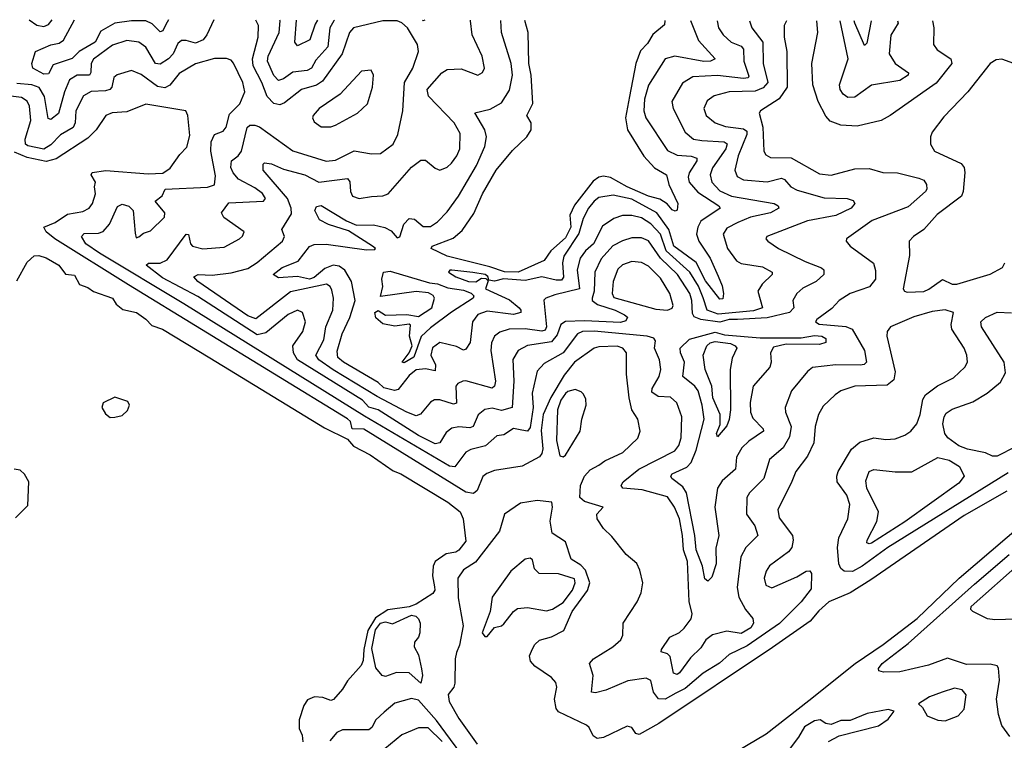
# Model space of a CAD drawing. Extents: x 1954678 to 2060275, y 904822 to 1016299.
# Tile 446 of 467: x 2030353 to 2034505, y 1013222 to 1016259. Entities that reach past the tile are written whole.
import ezdxf

# ---------------------------------------------------------------- set-up
doc = ezdxf.new("R2010")
doc.units = 0

msp = doc.modelspace()

# ---------------------------------------------------------------- linework, layer by layer
at = {"layer": '0CON20XD'}
for points in [[(2033586.6, 1016254.7), (2033577.1, 1016235), (2033577.3, 1016185), (2033588.5, 1016125), (2033589.4, 1015975), (2033555, 1015925.3), (2033477.1, 1015875), (2033471.1, 1015865), (2033486.3, 1015806.3), (2033490.9, 1015705), (2033499.3, 1015689.3), (2033518.7, 1015678.7), (2033606.5, 1015676.5), (2033725, 1015609.6), (2033775, 1015603.6), (2033875, 1015630.4), (2033935, 1015631.8), (2033993.3, 1015615), (2034055, 1015613.2), (2034145, 1015590.7), (2034165, 1015582.2), (2034176.4, 1015565), (2034178.5, 1015545), (2034172.2, 1015535), (2034099.3, 1015470.7), (2033947.2, 1015412.8), (2033838.8, 1015335), (2033838, 1015325), (2033854.2, 1015305), (2033953, 1015233), (2033962.4, 1015202.4), (2033962.3, 1015165), (2033936.8, 1015133.2), (2033855, 1015105.4), (2033808.1, 1015075), (2033778.2, 1015041.8), (2033714.3, 1014995), (2033709.2, 1014985), (2033723.9, 1014976.1), (2033836.4, 1014966.4), (2033863.9, 1014955), (2033914.8, 1014865), (2033923.8, 1014816.2), (2033913.6, 1014806.4), (2033896.9, 1014803.1), (2033795, 1014804.3), (2033696.7, 1014793.3), (2033675, 1014776.9), (2033607.9, 1014695), (2033580.9, 1014625), (2033582.7, 1014605), (2033605.8, 1014545), (2033598.6, 1014501.4), (2033572.7, 1014455), (2033514.3, 1014405.7), (2033491.1, 1014325), (2033430.9, 1014265), (2033419.2, 1014245), (2033417.1, 1014175), (2033452.8, 1014125), (2033465.4, 1014085), (2033415.4, 1014035), (2033393.7, 1013995), (2033378, 1013865), (2033385, 1013824.6), (2033413.1, 1013773.1), (2033444.5, 1013735), (2033447.5, 1013715), (2033435.9, 1013695), (2033395, 1013672), (2033335, 1013682.3), (2033275, 1013665.7), (2033246.8, 1013645), (2033225, 1013610.9), (2033181, 1013569), (2033135, 1013505.6), (2033125, 1013499.5), (2033110, 1013505), (2033095.4, 1013575), (2033085, 1013586.7), (2033057.5, 1013595), (2033058.8, 1013605), (2033095, 1013655.8), (2033135, 1013675.7), (2033155.3, 1013694.7), (2033185, 1013734), (2033188.9, 1013755), (2033176.2, 1013806.2), (2033168.4, 1013975), (2033151.7, 1014025), (2033148.2, 1014085), (2033135.1, 1014155.1), (2033114.8, 1014204.8), (2033085, 1014247.3), (2032977.4, 1014277.4), (2032896, 1014285), (2032889.5, 1014295), (2032898.2, 1014311.8), (2032964.4, 1014365), (2033115, 1014442.3), (2033133.1, 1014465), (2033142.7, 1014497.3), (2033144.7, 1014585), (2033124.2, 1014644.2), (2033097.7, 1014667.7), (2033045, 1014670.2), (2033018.8, 1014688.8), (2033019.8, 1014705), (2033049.4, 1014755), (2033057.2, 1014785), (2033050.5, 1014825), (2033030.4, 1014875), (2033033.8, 1014905), (2033026.7, 1014916.7), (2032999.2, 1014925), (2032775, 1014946.9), (2032725.7, 1014945), (2032705.3, 1014935), (2032644.6, 1014855), (2032565, 1014810.4), (2032535, 1014778.1), (2032514.2, 1014685), (2032517.7, 1014625), (2032505, 1014540.8), (2032495, 1014525.4), (2032470.9, 1014529.1), (2032435, 1014535.3), (2032395, 1014508.8), (2032364.8, 1014505.2), (2032317, 1014463), (2032255, 1014448.1), (2032234, 1014436), (2032187.8, 1014375), (2032165, 1014376.7), (2031807.7, 1014587.7), (2031045, 1015061.4), (2030689.5, 1015275), (2030631.6, 1015315), (2030613.3, 1015345), (2030625, 1015357.9), (2030685, 1015359.5), (2030705, 1015366.8), (2030732.1, 1015397.9), (2030765, 1015472.1), (2030785, 1015481.1), (2030813.1, 1015473.1), (2030831.8, 1015455), (2030839.7, 1015359.7), (2030845, 1015340), (2030855, 1015343.3), (2030875, 1015360), (2030905, 1015368.8), (2030963.4, 1015426.6), (2030965.6, 1015445), (2030924.4, 1015495), (2030953.7, 1015516.3), (2030966.2, 1015545), (2031145, 1015553.7), (2031175, 1015563.6), (2031178.8, 1015601.2), (2031158.5, 1015705), (2031160, 1015745), (2031175.3, 1015774.7), (2031211.1, 1015788.9), (2031223.8, 1015806.2), (2031238.6, 1015861.4), (2031280.8, 1015905), (2031302.8, 1015955), (2031294.3, 1015995), (2031255, 1016075.8), (2031245, 1016088.9), (2031225, 1016095.4), (2031175, 1016096), (2031095, 1016072.8), (2031025, 1016032.4), (2030986.1, 1015983.9), (2030965, 1015972.3), (2030935, 1015977.9), (2030865, 1016028.9), (2030825, 1016045.4), (2030763.6, 1016026.4), (2030750, 1016015), (2030741.5, 1015975), (2030733.3, 1015965), (2030715, 1015959.1), (2030655, 1015957.1), (2030622.3, 1015937.7), (2030590, 1015875), (2030587.5, 1015825), (2030579.4, 1015805), (2030525.6, 1015774.4), (2030485, 1015731.9), (2030455, 1015713.9), (2030386.9, 1015726.9), (2030377.1, 1015735), (2030376.1, 1015755), (2030399.6, 1015835), (2030394.6, 1015895.4), (2030385, 1015915.3), (2030361.1, 1015931.1), (2030305, 1015938)], [(2031172.2, 1016258.2), (2031142.9, 1016195), (2031126.2, 1016173.8), (2031095, 1016161), (2031055, 1016172.3), (2031035, 1016171.6), (2031020.7, 1016159.3), (2031000.2, 1016115), (2030980.3, 1016095), (2030945, 1016071.2), (2030925.6, 1016075), (2030885, 1016144), (2030855, 1016164.7), (2030805, 1016171.4), (2030745, 1016152.4), (2030665, 1016093.2), (2030655.2, 1016075), (2030653.6, 1016036.4), (2030647.5, 1016025), (2030595, 1016024.8), (2030563.7, 1016006.3), (2030542, 1015955), (2030516.6, 1015863.4), (2030485, 1015839.1), (2030473.5, 1015843.5), (2030457.6, 1015935), (2030435, 1015972.9), (2030405, 1015985.4), (2030340.7, 1015990.7)], [(2030393.2, 1016259.3), (2030425, 1016236.7), (2030455, 1016231.1), (2030475, 1016239.7), (2030490.9, 1016259.2)], [(2030980.8, 1016258.5), (2030969.7, 1016239.7), (2030957.1, 1016212.9), (2030945, 1016207.5), (2030912.2, 1016242.2), (2030884.5, 1016254.5), (2030825, 1016254.2), (2030755, 1016244.5), (2030695, 1016211), (2030671.3, 1016165), (2030604.7, 1016125.3), (2030575, 1016095.3), (2030495, 1016069.2), (2030475, 1016031.2), (2030455, 1016029.3), (2030408.8, 1016055), (2030403.8, 1016075), (2030420.6, 1016125), (2030485, 1016152.9), (2030519.8, 1016160.2), (2030537.3, 1016172.7), (2030584.8, 1016259)], [(2033430.8, 1016255), (2033440.4, 1016225), (2033486.8, 1016165), (2033488.4, 1016075), (2033507.6, 1015995), (2033488.3, 1015971.7), (2033455, 1015958.5), (2033345, 1015954.8), (2033281.4, 1015938.6), (2033252.2, 1015917.8), (2033238.2, 1015885), (2033247.5, 1015855), (2033285.2, 1015825.2), (2033329.3, 1015809.3), (2033405, 1015799.2), (2033419.1, 1015789.1), (2033419.4, 1015775), (2033383, 1015685), (2033368.8, 1015625), (2033378.5, 1015598.5), (2033404.8, 1015584.8), (2033505, 1015575.2), (2033565, 1015591.3), (2033578.7, 1015585), (2033605, 1015554.7), (2033631.1, 1015541.1), (2033745, 1015508.1), (2033842.5, 1015505), (2033867.6, 1015497.6), (2033874.2, 1015485), (2033858.6, 1015465), (2033795, 1015433.9), (2033675, 1015411.7), (2033504.2, 1015345), (2033500, 1015335), (2033508, 1015325), (2033552.9, 1015295), (2033665, 1015240), (2033733.6, 1015213.6), (2033744.4, 1015205), (2033744.5, 1015185), (2033710.9, 1015155), (2033655, 1015127.8), (2033629.6, 1015105), (2033613.8, 1015075), (2033616.8, 1015045), (2033598.7, 1015025), (2033505, 1015003.1), (2033380, 1014995), (2033345, 1014995.8), (2033305, 1014983.6), (2033225.5, 1014995.5), (2033197.2, 1015007.2), (2033190.3, 1015020.3), (2033187.4, 1015075), (2033179.1, 1015105), (2033126.8, 1015185), (2033054.7, 1015254.7), (2033005, 1015327.6), (2032975, 1015340), (2032935, 1015339.3), (2032895, 1015327.7), (2032854.3, 1015305.7), (2032805, 1015250.7), (2032778, 1015195), (2032776.1, 1015115), (2032767.2, 1015085), (2032767.6, 1015075), (2032789.1, 1015059.1), (2032863.6, 1015035), (2032904, 1015015), (2032916.2, 1015005), (2032909.7, 1014990.3), (2032886.5, 1014983.5), (2032735, 1014990.2), (2032655, 1014987.2), (2032635.4, 1014974.6), (2032618.8, 1014931.2), (2032595, 1014901), (2032493.8, 1014886.2), (2032455, 1014864.6), (2032432.7, 1014827.3), (2032436.3, 1014735), (2032430.4, 1014625), (2032385, 1014612.4), (2032345, 1014621.4), (2032315, 1014615.4), (2032286.1, 1014593.9), (2032265, 1014543.8), (2032251.6, 1014538.4), (2032205, 1014542.7), (2032175, 1014538), (2032151.1, 1014518.9), (2032125.4, 1014475), (2032105, 1014471.2), (2032035, 1014506.7), (2031864.1, 1014614.1), (2031825.6, 1014625.6), (2031798.4, 1014655), (2031524.3, 1014825), (2031507.6, 1014855), (2031505.3, 1014884.7), (2031547.3, 1014945), (2031557.7, 1014985), (2031545.4, 1015025.4), (2031524.3, 1015034.3), (2031485, 1015016.1), (2031391.1, 1014938.9), (2031355, 1014930.2), (2031105, 1015092.3), (2030955, 1015171.5), (2030886.9, 1015225), (2030896.4, 1015233.6), (2030945, 1015232.7), (2030975, 1015247), (2031055, 1015355.5), (2031065, 1015353.8), (2031073.8, 1015315), (2031081.4, 1015305), (2031125, 1015292.7), (2031215, 1015300.4), (2031279.4, 1015335), (2031292.7, 1015347.3), (2031299.1, 1015365), (2031214.6, 1015425), (2031204.3, 1015445), (2031235, 1015486.6), (2031381.4, 1015495), (2031389.2, 1015505), (2031376.4, 1015526.4), (2031345, 1015550.2), (2031276.5, 1015586.5), (2031253.4, 1015613.4), (2031244.1, 1015635.9), (2031246.5, 1015665), (2031275, 1015685.4), (2031288.9, 1015705), (2031312.3, 1015805), (2031324, 1015815), (2031345, 1015815.3), (2031365, 1015807.1), (2031505, 1015706.4), (2031645, 1015663.2), (2031685, 1015667.3), (2031763.8, 1015706.2), (2031836.3, 1015693.7), (2031875, 1015694.6), (2031927.3, 1015735), (2031947.7, 1015775), (2031969.2, 1015875), (2031976.4, 1015995), (2032011.3, 1016055), (2032034.6, 1016125), (2032030, 1016155), (2031987.8, 1016225), (2031965, 1016246.5), (2031944.3, 1016254.3), (2031885, 1016254.8), (2031761.2, 1016225), (2031744.1, 1016205), (2031713.5, 1016115), (2031630.4, 1015999.6), (2031605, 1015983.6), (2031541.5, 1015965), (2031470.5, 1015909.5), (2031449.7, 1015900.3), (2031425, 1015906.2), (2031396.6, 1015935), (2031374.1, 1015995), (2031338.2, 1016065), (2031335.5, 1016095), (2031359, 1016185), (2031360.3, 1016235), (2031348.7, 1016258)], [(2033293.9, 1016255.2), (2033299.3, 1016225), (2033318.9, 1016195), (2033353.1, 1016165), (2033395, 1016147.2), (2033405, 1016135.6), (2033406.5, 1016085), (2033428.3, 1016021.7), (2033425.2, 1016014.8), (2033405, 1016011.5), (2033295, 1016023.5), (2033191.5, 1016018.5), (2033148.3, 1015991.7), (2033102.5, 1015915), (2033109.1, 1015885), (2033159.1, 1015785), (2033195, 1015756.2), (2033229.9, 1015749.9), (2033323.8, 1015745), (2033336.4, 1015736.4), (2033330.3, 1015715), (2033274.8, 1015635), (2033263.9, 1015605), (2033271.9, 1015575), (2033305, 1015538.4), (2033355, 1015515.5), (2033533.8, 1015485), (2033551.1, 1015475), (2033554.4, 1015465), (2033519.4, 1015445), (2033435, 1015427.1), (2033381.8, 1015405), (2033335, 1015380), (2033319.6, 1015355), (2033337.5, 1015295), (2033375, 1015242.2), (2033395, 1015231.2), (2033485, 1015216.9), (2033525.7, 1015195), (2033526.7, 1015185), (2033484.5, 1015145), (2033465.4, 1015115), (2033485.4, 1015045), (2033448, 1015032), (2033298.1, 1015018.1), (2033251.3, 1015035), (2033235, 1015086.7), (2033215, 1015136.6), (2033179.2, 1015195), (2033078.5, 1015285), (2033055.4, 1015355.4), (2033015, 1015398.3), (2032975, 1015424.4), (2032935, 1015434), (2032895, 1015433.8), (2032858.8, 1015421.2), (2032811.2, 1015388.8), (2032772.6, 1015315), (2032739, 1015285), (2032716.5, 1015253.5), (2032704.5, 1015205), (2032714.1, 1015125), (2032610, 1015100), (2032571.2, 1015085), (2032563.5, 1015076.5), (2032574.8, 1014965), (2032569.4, 1014950.6), (2032555, 1014945.9), (2032485, 1014955.8), (2032416.7, 1014955), (2032377.7, 1014942.3), (2032355.2, 1014924.8), (2032342.7, 1014897.3), (2032339.8, 1014865), (2032360, 1014735), (2032355.6, 1014714.4), (2032345, 1014706.1), (2032235, 1014736.8), (2032221.2, 1014735), (2032200, 1014725), (2032192.9, 1014715), (2032195, 1014642.2), (2032181.7, 1014638.3), (2032125, 1014656.4), (2032102.7, 1014657.3), (2032085, 1014647.1), (2032043, 1014597), (2032025, 1014590), (2031985, 1014604.8), (2031860.4, 1014670.4), (2031675, 1014783.2), (2031614.8, 1014825), (2031602.2, 1014845), (2031635, 1014910), (2031643.9, 1014965), (2031673.8, 1015035), (2031677.1, 1015085), (2031669.2, 1015119.3), (2031662.5, 1015135), (2031646.2, 1015145), (2031495, 1015112.8), (2031348.9, 1014998.9), (2031315, 1015011), (2031104, 1015155), (2031087.8, 1015175), (2031105.3, 1015184.7), (2031165, 1015181.9), (2031245, 1015191.7), (2031315, 1015211), (2031355, 1015235.3), (2031461.5, 1015325), (2031469.2, 1015345), (2031458, 1015375), (2031499, 1015441), (2031498.4, 1015465), (2031482.6, 1015505), (2031379.6, 1015625), (2031379.3, 1015650.7), (2031385, 1015655.6), (2031415, 1015651.1), (2031465, 1015629.8), (2031555, 1015604.8), (2031615, 1015573.9), (2031735, 1015589.6), (2031745.4, 1015575.4), (2031747.5, 1015535), (2031757.1, 1015515), (2031785, 1015506.2), (2031836.1, 1015513.9), (2031885, 1015516.4), (2031907.1, 1015525), (2032005, 1015637.9), (2032045, 1015667.8), (2032065, 1015666.9), (2032105, 1015632.9), (2032125, 1015625.7), (2032155, 1015637.8), (2032174.4, 1015655), (2032197.1, 1015685), (2032209.2, 1015715), (2032210.1, 1015780.1), (2032185.4, 1015825), (2032077.2, 1015937.2), (2032071.1, 1015965), (2032132.9, 1016035), (2032155, 1016050), (2032215, 1016052.7), (2032285, 1016025.8), (2032305, 1016036.2), (2032312.9, 1016055), (2032303.3, 1016105), (2032260.4, 1016195), (2032254.6, 1016255), (2032254.2, 1016256.7)], [(2031681.1, 1016257.5), (2031678.3, 1016255), (2031660.7, 1016225), (2031652.7, 1016145), (2031601.4, 1016088.6), (2031584.1, 1016055), (2031565.5, 1016044.5), (2031505, 1016038.1), (2031465, 1016009.5), (2031445, 1016002.4), (2031425, 1016024.6), (2031398.6, 1016085), (2031401.4, 1016105), (2031446.9, 1016205), (2031450.9, 1016255), (2031450.4, 1016257.8)], [(2033181, 1016255.3), (2033215, 1016171.2), (2033285.7, 1016095), (2033266, 1016085), (2033237.6, 1016082.4), (2033115, 1016105.7), (2033075.5, 1016095), (2033005, 1015983.3), (2032987.6, 1015925), (2032984.8, 1015875), (2032993.5, 1015845), (2033085, 1015708.4), (2033125, 1015688.9), (2033185, 1015683.9), (2033208.2, 1015675), (2033208.9, 1015665), (2033176.5, 1015613.5), (2033172.5, 1015595), (2033176.6, 1015575), (2033212.6, 1015532.6), (2033301.8, 1015475), (2033307.3, 1015465), (2033225, 1015409.7), (2033212, 1015385), (2033207.3, 1015355), (2033217.1, 1015325), (2033265, 1015254.6), (2033297.8, 1015177.8), (2033315, 1015138), (2033320.8, 1015105), (2033318.1, 1015081.9), (2033305, 1015081.8), (2033245, 1015158.7), (2033206, 1015236), (2033111.6, 1015305), (2033090.3, 1015375), (2033039.1, 1015445), (2032935, 1015502.2), (2032855, 1015519), (2032795, 1015509.5), (2032775, 1015494.7), (2032751.9, 1015465), (2032729.4, 1015420.6), (2032711.4, 1015358.6), (2032647.5, 1015262.5), (2032641.7, 1015235), (2032646.2, 1015173.8), (2032638.4, 1015161.6), (2032615, 1015160.8), (2032555, 1015174.8), (2032485, 1015160.1), (2032393.1, 1015166.9), (2032355, 1015156.4), (2032330.8, 1015160.7), (2032326.7, 1015176.7), (2032316.2, 1015185), (2032263.7, 1015193.7), (2032175.9, 1015204.1), (2032166.4, 1015203.6), (2032161.2, 1015195), (2032192.2, 1015175), (2032245.8, 1015155), (2032276.2, 1015153.8), (2032300.8, 1015169.2), (2032318.5, 1015168.5), (2032329.1, 1015159.1), (2032317.3, 1015125), (2032417.9, 1015077.9), (2032459.2, 1015045), (2032466.8, 1015035), (2032465.6, 1015025), (2032435, 1015017.2), (2032325, 1015030.8), (2032285, 1015016.9), (2032262.3, 1014985), (2032252, 1014898), (2032235, 1014870), (2032225, 1014865.6), (2032195, 1014881.3), (2032125, 1014898.9), (2032094.3, 1014875.7), (2032087.2, 1014845), (2032106, 1014805), (2032105, 1014779.4), (2032065, 1014787.2), (2032025, 1014783), (2031995, 1014758.8), (2031949.1, 1014700.9), (2031933.5, 1014696.5), (2031888, 1014708), (2031865, 1014730.3), (2031718.1, 1014815), (2031694.8, 1014835), (2031692.3, 1014862.3), (2031712.7, 1014935), (2031745.4, 1015004.6), (2031767.7, 1015075), (2031752.7, 1015155), (2031723.5, 1015203.5), (2031700.6, 1015220.6), (2031674.8, 1015224.8), (2031639.7, 1015210.3), (2031595, 1015172), (2031575, 1015165.8), (2031525, 1015176.6), (2031445, 1015171.5), (2031422.1, 1015185), (2031460.5, 1015215), (2031528, 1015242), (2031575, 1015303.3), (2031595, 1015311.9), (2031645, 1015312.8), (2031815, 1015289.6), (2031850, 1015290), (2031853.3, 1015295), (2031840.8, 1015305), (2031739.6, 1015369.6), (2031655, 1015396.3), (2031618, 1015415), (2031597.1, 1015455), (2031605, 1015471.9), (2031623.9, 1015476.1), (2031731.8, 1015411.8), (2031773.3, 1015393.3), (2031845, 1015395.2), (2031892.7, 1015382.7), (2031919, 1015369), (2031945, 1015339.4), (2031956.6, 1015343.4), (2031973.2, 1015396.8), (2031995, 1015421.5), (2032018.5, 1015418.5), (2032055, 1015387.5), (2032085, 1015388.2), (2032115, 1015407.3), (2032155, 1015449.2), (2032203.4, 1015515), (2032279.3, 1015645), (2032314.8, 1015725), (2032321, 1015765), (2032314.5, 1015795.5), (2032272.7, 1015867.3), (2032337.2, 1015882.8), (2032385, 1015908.7), (2032418.3, 1015961.7), (2032430.9, 1016025), (2032425.8, 1016075), (2032384.2, 1016205), (2032382, 1016256.5)], [(2031608.6, 1016257.6), (2031599.3, 1016240.7), (2031576.2, 1016175), (2031525, 1016149.2), (2031513.3, 1016165), (2031521.1, 1016257.7)], [(2032061.8, 1016256.9), (2032055, 1016254.5), (2032051.7, 1016256.9)], [(2033073, 1016255.5), (2033072.4, 1016237.6), (2033023.1, 1016196.9), (2033000.6, 1016159.4), (2032971.4, 1016128.6), (2032951, 1016075), (2032925, 1015935.5), (2032908.3, 1015845), (2032916.7, 1015795), (2032985, 1015684.6), (2033030.3, 1015635), (2033080.9, 1015605), (2033090.5, 1015565), (2033127.7, 1015485), (2033125, 1015456.2), (2033117.3, 1015452.7), (2033105, 1015457.5), (2033083, 1015483), (2033052.2, 1015502.2), (2033005, 1015515.8), (2032915, 1015554.6), (2032845, 1015594.1), (2032815, 1015599.1), (2032795, 1015595.6), (2032771.5, 1015578.5), (2032692.7, 1015477.3), (2032672.3, 1015435), (2032676.9, 1015385), (2032655, 1015339.1), (2032592.4, 1015285), (2032565.2, 1015244.8), (2032455, 1015194.6), (2032397, 1015197), (2032335, 1015218.1), (2032155, 1015263.1), (2032087.8, 1015295), (2032092.9, 1015305), (2032181.1, 1015338.9), (2032219.6, 1015370.4), (2032267.6, 1015442.4), (2032305, 1015525.6), (2032361.8, 1015625), (2032431.5, 1015708.5), (2032492.2, 1015765), (2032510, 1015795), (2032510, 1015825), (2032492.1, 1015855), (2032516.6, 1015906.6), (2032510, 1016025), (2032500.3, 1016075), (2032496.9, 1016205), (2032482.7, 1016256.3)], [(2034202.4, 1016253.9), (2034207.9, 1016225), (2034206.9, 1016155), (2034222.1, 1016132.1), (2034280, 1016095), (2034283.8, 1016075), (2034218.1, 1015991.9), (2034175, 1015962.7), (2034024.2, 1015855), (2033985.3, 1015834.7), (2033885, 1015811.1), (2033815, 1015815.3), (2033771, 1015831), (2033752.1, 1015852.1), (2033719.3, 1015915), (2033697.3, 1015985), (2033693.5, 1016075), (2033719.2, 1016205), (2033714.6, 1016254.6)], [(2034054.7, 1016254.1), (2034057.5, 1016245), (2034025.8, 1016194.2), (2034020, 1016115), (2034044.3, 1016074.3), (2034100.6, 1016035), (2034100, 1016025), (2034065, 1016002.7), (2033945, 1015983.8), (2033875, 1015932.4), (2033845, 1015931.5), (2033825, 1015945.5), (2033812.6, 1015965), (2033809.5, 1015985), (2033847.1, 1016095), (2033813, 1016254.4)], [(2033944.1, 1016254.2), (2033925, 1016160), (2033915, 1016150), (2033874.5, 1016245), (2033872.4, 1016254.3)], [(2034545, 1016074.4), (2034495, 1016092.9), (2034470.3, 1016089.7), (2034445.4, 1016074.6), (2034351.5, 1015955), (2034250.1, 1015849.9), (2034201.1, 1015785), (2034193.3, 1015765), (2034192.9, 1015735), (2034210, 1015705), (2034323.2, 1015653.2), (2034336.2, 1015636.2), (2034338, 1015615), (2034332, 1015535), (2034324.5, 1015515), (2034222.1, 1015437.9), (2034165.5, 1015375), (2034121.4, 1015345), (2034103.3, 1015325), (2034104.6, 1015265), (2034078.2, 1015125), (2034083.5, 1015115), (2034095, 1015111)], [(2031625, 1015807.1), (2031665, 1015807.5), (2031685, 1015814.5), (2031777.5, 1015865), (2031820, 1015905), (2031840.5, 1015975), (2031845.7, 1016025.7), (2031835, 1016046.2), (2031795, 1016042), (2031704.1, 1015945.9), (2031615.8, 1015885), (2031590, 1015855), (2031587.5, 1015845), (2031595, 1015828.8), (2031625, 1015807.1)], [(2033675, 1014420), (2033625.4, 1014355), (2033606.7, 1014305), (2033549.2, 1014195), (2033555, 1014159.2), (2033611.2, 1014085), (2033614.6, 1014065), (2033608.8, 1014035), (2033594.2, 1014015.8), (2033515, 1013957.5), (2033500.8, 1013935), (2033492.1, 1013905), (2033499.4, 1013875), (2033525, 1013864.6), (2033629.5, 1013910.5), (2033670, 1013935), (2033685, 1013936.5), (2033692.2, 1013925), (2033690.3, 1013859.7), (2033647.7, 1013805), (2033556.4, 1013713.6), (2033420.7, 1013619.3), (2033345, 1013583.1), (2033303.5, 1013546.5), (2033235, 1013504.7), (2033159.4, 1013440.6), (2033119.7, 1013419.7), (2033075, 1013395.6), (2033046.6, 1013396.6), (2033026.2, 1013425), (2033014.2, 1013474.2), (2032995, 1013483.1), (2032917.8, 1013472.2), (2032825, 1013433.4), (2032781.5, 1013421.5), (2032764.3, 1013425), (2032771.2, 1013495), (2032756.4, 1013545), (2032772.5, 1013565), (2032854.4, 1013615), (2032887.8, 1013645), (2032896.9, 1013665), (2032898.1, 1013715), (2032956.9, 1013805), (2032973.6, 1013843.6), (2032981.2, 1013885), (2032968.3, 1013938.3), (2032955, 1013966.2), (2032910.8, 1014005), (2032850.6, 1014080.6), (2032814.4, 1014115), (2032788, 1014155), (2032786.2, 1014175), (2032813.3, 1014205), (2032735, 1014228.3), (2032715.3, 1014245.3), (2032717.4, 1014295), (2032734.2, 1014335), (2032758.5, 1014361.5), (2032795, 1014381.3), (2032820, 1014400), (2032895.7, 1014434.3), (2032960, 1014495), (2032969.2, 1014525), (2032958.9, 1014575), (2032934.7, 1014614.7), (2032923.2, 1014665), (2032912.1, 1014765), (2032912.5, 1014855), (2032895.8, 1014875), (2032872.4, 1014882.4), (2032795, 1014880.5), (2032775, 1014874.7), (2032692.3, 1014815), (2032648.7, 1014761.3), (2032592.9, 1014667.1), (2032560.4, 1014595), (2032552.6, 1014527.4), (2032559.1, 1014450.9), (2032555, 1014430), (2032545, 1014416.2), (2032472.4, 1014377.6), (2032355, 1014359.1), (2032323.1, 1014346.9), (2032306.4, 1014333.6), (2032281.9, 1014275), (2032267.4, 1014262.6), (2032235, 1014267.3), (2032175, 1014303.8), (2031805, 1014533.2), (2031755, 1014534.7), (2031748.5, 1014565), (2031735, 1014576.8), (2030811.4, 1015141.4), (2030501.1, 1015335), (2030465.3, 1015365), (2030454.5, 1015385), (2030503.5, 1015405), (2030555, 1015439.3), (2030619.8, 1015450.2), (2030646.4, 1015465), (2030660.4, 1015485), (2030673.6, 1015525), (2030668.6, 1015555), (2030672.9, 1015575), (2030654.4, 1015605), (2030659.2, 1015615), (2030717.1, 1015622.9), (2030895, 1015609), (2030957.5, 1015612.5), (2030987.1, 1015632.9), (2031028.5, 1015691.5), (2031058.3, 1015721.7), (2031070.6, 1015770.6), (2031062.9, 1015855), (2031053.3, 1015875), (2030885, 1015903.5), (2030805, 1015870.4), (2030743.6, 1015866.4), (2030715.8, 1015855), (2030676.2, 1015795), (2030640.2, 1015759.8), (2030506.8, 1015673.2), (2030465, 1015661.4), (2030385, 1015678.3), (2030331.2, 1015701.2)], [(2030341.7, 1015158.3), (2030385, 1015236.7), (2030415, 1015263.3), (2030434.3, 1015265.7), (2030465, 1015255.4), (2030518.8, 1015225), (2030546, 1015186), (2030585, 1015182), (2030605, 1015143.3), (2030640.7, 1015130.7), (2030665, 1015113.3), (2030745, 1015085.5), (2030760.6, 1015060.6), (2030787.7, 1015037.7), (2030845.8, 1015025), (2030885, 1014996.9), (2030910, 1014970), (2030956, 1014955), (2031155, 1014834.4), (2031639.1, 1014539.1), (2031735, 1014490.4), (2031761.1, 1014461.1), (2031830.8, 1014425), (2031928.2, 1014358.2), (2031960.8, 1014345), (2032157.8, 1014225), (2032210.6, 1014185), (2032223.1, 1014155), (2032235, 1014061.2), (2032205, 1014022.7), (2032192, 1014015), (2032151.7, 1014008.3), (2032104.4, 1013975), (2032096.7, 1013955), (2032094.5, 1013915), (2032101.9, 1013868.1), (2032103.3, 1013855), (2032095, 1013841.1), (2032025, 1013795.6), (2031995, 1013784.3), (2031905, 1013771.4), (2031852.8, 1013737.2), (2031820.6, 1013685), (2031804.3, 1013605), (2031802, 1013558), (2031793.6, 1013536.4), (2031735, 1013472.5), (2031715, 1013437.5), (2031676.7, 1013393.3), (2031665, 1013390), (2031632.1, 1013402.1), (2031595.6, 1013404.4), (2031567.4, 1013392.6), (2031551.1, 1013368.9), (2031531.9, 1013308.1), (2031531.9, 1013271.9), (2031545, 1013242.5), (2031547.5, 1013215)], [(2033084.5, 1015035.5), (2033105, 1015042.7), (2033108.4, 1015055), (2033094.7, 1015105), (2033055, 1015169.7), (2033005, 1015220.7), (2032975, 1015236.1), (2032935, 1015240), (2032895, 1015225.9), (2032875, 1015207.3), (2032855.8, 1015155), (2032851.1, 1015105), (2032858.6, 1015088.6), (2033035, 1015038.6), (2033084.5, 1015035.5)], [(2034095, 1015111), (2034165, 1015114.1), (2034186.8, 1015123.2), (2034244.4, 1015164.4), (2034284.8, 1015144.8), (2034305, 1015144.8), (2034445, 1015186.3), (2034497.5, 1015215), (2034507.3, 1015235)], [(2031975, 1014812.8), (2031966.2, 1014815), (2031994.9, 1014855.1), (2032007.6, 1014885), (2031997.5, 1014925), (2032001.7, 1014971.7), (2031995, 1014975.6), (2031935, 1014966.7), (2031885, 1014977.8), (2031855, 1015002), (2031850, 1015025), (2031865, 1015033.3), (2031895, 1015013.3), (2031985, 1015016.7), (2032035, 1015008.2), (2032090.6, 1015045), (2032102.5, 1015085), (2032096.4, 1015096.4), (2032077.4, 1015107.4), (2032025, 1015113.5), (2031875, 1015092.5), (2031884, 1015135), (2031880.8, 1015165), (2031886.7, 1015195), (2031915, 1015198.8), (2032080.5, 1015150.5), (2032115, 1015146.2), (2032158.6, 1015128.6), (2032225, 1015118.8), (2032256.6, 1015106.6), (2032267.8, 1015095), (2032266, 1015085), (2032173.3, 1015026.7), (2032085, 1014961), (2032046.6, 1014923.4), (2032015, 1014837.3), (2031975, 1014812.8)], [(2034520.7, 1014349.3), (2034013.3, 1014035), (2033905, 1013955.4), (2033865, 1013933.2), (2033830, 1013935), (2033816.2, 1013946.2), (2033807.2, 1013965), (2033801.8, 1014035), (2033807.7, 1014075), (2033845.4, 1014155), (2033853.1, 1014215), (2033840.8, 1014255), (2033800.5, 1014310.5), (2033798.4, 1014335), (2033804.8, 1014355.2), (2033861.2, 1014448.8), (2033895, 1014478.8), (2033955, 1014497.1), (2034005, 1014489.1), (2034045, 1014492.2), (2034085, 1014507.5), (2034111.1, 1014525), (2034135.3, 1014555), (2034150.4, 1014595), (2034161.5, 1014658.5), (2034171.9, 1014678.1), (2034223.6, 1014716.4), (2034290.9, 1014749.1), (2034337.8, 1014795), (2034349.1, 1014815), (2034346.2, 1014845), (2034335, 1014874.2), (2034283.4, 1014955), (2034280.9, 1014975), (2034291.1, 1015025), (2034255.6, 1015035.6), (2034201.1, 1015028.9), (2034122.7, 1015007.3), (2034025, 1014964.5), (2034011.5, 1014945), (2034008.9, 1014925), (2034045.3, 1014775), (2034038.5, 1014741.5), (2034011.4, 1014718.6), (2033875, 1014713.9), (2033815.8, 1014695), (2033792.3, 1014677.7), (2033740.5, 1014629.5), (2033720.7, 1014595), (2033707.2, 1014545), (2033701.6, 1014475), (2033675, 1014420)], [(2034551.5, 1014458.5), (2034475, 1014420), (2034455, 1014419.7), (2034425, 1014432.7), (2034349.4, 1014449.4), (2034313.6, 1014463.6), (2034266, 1014496), (2034254.1, 1014515), (2034246.3, 1014555), (2034251.1, 1014585), (2034260, 1014600), (2034285, 1014617.9), (2034371.5, 1014648.5), (2034432.2, 1014685), (2034488.4, 1014731.6), (2034509.4, 1014770.6), (2034503.8, 1014815), (2034408.4, 1014965), (2034406.2, 1014985), (2034425, 1015004.6), (2034475, 1015026.6), (2034535, 1015023.2)], [(2033255, 1013892.5), (2033241.9, 1013901.9), (2033232.6, 1013955), (2033205.6, 1014025), (2033200.3, 1014085), (2033164.2, 1014265), (2033149.4, 1014289.4), (2033103.3, 1014325), (2033098.2, 1014335), (2033104.5, 1014345.5), (2033166.9, 1014373.1), (2033185, 1014393.1), (2033206.2, 1014445), (2033239.4, 1014575), (2033231, 1014635), (2033214, 1014695), (2033200.3, 1014715), (2033148.8, 1014755), (2033156.7, 1014815), (2033139.8, 1014855), (2033138.6, 1014875), (2033177.8, 1014912.2), (2033285, 1014942.5), (2033325, 1014930.3), (2033475, 1014918.6), (2033648.2, 1014918.2), (2033705, 1014927.7), (2033735.1, 1014925.1), (2033752.2, 1014915), (2033751.7, 1014898.3), (2033725, 1014890.7), (2033585, 1014891), (2033531.8, 1014878.2), (2033519.5, 1014855), (2033521.5, 1014815), (2033516.2, 1014795), (2033446.1, 1014715), (2033433.8, 1014645), (2033435.3, 1014605), (2033445, 1014580), (2033487.5, 1014535), (2033490, 1014525), (2033427.1, 1014482.9), (2033397.8, 1014455), (2033376, 1014415), (2033371.1, 1014365), (2033314.8, 1014315.2), (2033295.8, 1014285), (2033284.7, 1014205), (2033300.9, 1014085), (2033288.3, 1014031.7), (2033290.5, 1013965), (2033271.3, 1013908.7), (2033255, 1013892.5)], [(2033295, 1014500.6), (2033290.8, 1014515), (2033307, 1014553), (2033306.3, 1014595), (2033276.2, 1014665), (2033271.5, 1014715), (2033244.2, 1014785), (2033234.8, 1014845), (2033250.6, 1014885), (2033265, 1014897.8), (2033285, 1014902.3), (2033350, 1014895), (2033370.3, 1014885), (2033376.5, 1014875), (2033357.4, 1014832.6), (2033348.8, 1014785), (2033350.8, 1014615), (2033345, 1014573.8), (2033335, 1014547.8), (2033295, 1014500.6)], [(2032645, 1014416), (2032655, 1014424), (2032716.7, 1014525), (2032723.1, 1014575), (2032741.4, 1014635), (2032740.3, 1014660.3), (2032730.5, 1014680.5), (2032720.7, 1014690.7), (2032695, 1014700), (2032665, 1014692.2), (2032655, 1014683.5), (2032634.4, 1014655), (2032621.2, 1014615), (2032616.1, 1014485), (2032631.3, 1014421.3), (2032645, 1014416)], [(2030735, 1014582), (2030755, 1014584), (2030785, 1014591.2), (2030807.9, 1014612.1), (2030815.8, 1014635), (2030809.3, 1014649.3), (2030755, 1014668.1), (2030705.6, 1014644.4), (2030699.2, 1014625), (2030715, 1014598), (2030735, 1014582)], [(2033935, 1014049.4), (2033925, 1014053.8), (2033926.7, 1014065), (2033966.7, 1014143.3), (2033974.7, 1014185), (2033925.4, 1014285), (2033921.4, 1014315), (2033934.6, 1014355.4), (2033955, 1014363.6), (2034045, 1014353.2), (2034115, 1014353.5), (2034225, 1014414.1), (2034272.8, 1014402.8), (2034315.2, 1014375.2), (2034335.4, 1014335), (2034313.1, 1014305), (2034085, 1014142.2), (2033945, 1014053.2), (2033935, 1014049.4)], [(2030335, 1014160), (2030388.3, 1014211.7), (2030391.7, 1014311.7), (2030373, 1014343), (2030355, 1014360), (2030330, 1014365)], [(2034515, 1014271.5), (2034335, 1014168.7), (2033941.7, 1013898.3), (2033855, 1013842.7), (2033765, 1013804.7), (2033723.2, 1013766.8), (2033686, 1013724), (2033527.2, 1013612.8), (2033047.7, 1013292.3), (2032965, 1013246.2), (2032950.7, 1013250.7), (2032935, 1013275.7), (2032915, 1013281.5), (2032815, 1013232.9), (2032788.8, 1013228.8), (2032770.6, 1013240.6), (2032754.2, 1013275), (2032742.5, 1013285), (2032625, 1013340.9), (2032614.8, 1013355), (2032607.7, 1013395), (2032617.5, 1013445), (2032613.8, 1013465), (2032595.7, 1013485.7), (2032525, 1013534.6), (2032507.5, 1013555), (2032503, 1013577), (2032515, 1013607.5), (2032525, 1013626), (2032545, 1013643.1), (2032595, 1013657.1), (2032647.5, 1013685), (2032682.1, 1013765), (2032747.5, 1013852.5), (2032757.8, 1013885), (2032738.7, 1013938.7), (2032719.3, 1013959.3), (2032679.2, 1013985), (2032655, 1014058), (2032598.1, 1014095), (2032589.5, 1014145), (2032600.2, 1014205), (2032596.4, 1014225), (2032535, 1014232.9), (2032465, 1014221.5), (2032397.8, 1014175), (2032377, 1014103), (2032275, 1013972), (2032225, 1013939.5), (2032201.2, 1013905), (2032201.5, 1013821.5), (2032223.8, 1013703.8), (2032207.3, 1013622.7), (2032195, 1013592), (2032189.1, 1013565), (2032187.5, 1013462.5), (2032183.1, 1013445), (2032160, 1013415), (2032164.4, 1013385), (2032205, 1013314.1), (2032281.9, 1013205)], [(2033207.3, 1013075), (2033501, 1013249), (2033681.3, 1013388.7), (2033875.8, 1013545), (2033994.3, 1013625.7), (2034137.9, 1013735), (2034315, 1013905.6), (2034585, 1014135.2)], [(2032325, 1013658.8), (2032355, 1013697.5), (2032385, 1013704.2), (2032395, 1013712.5), (2032435.4, 1013765), (2032452.7, 1013777.3), (2032495, 1013781.4), (2032575, 1013767.4), (2032599.6, 1013775), (2032645, 1013802), (2032684.2, 1013855), (2032695.3, 1013885.3), (2032692.9, 1013902.9), (2032625, 1013922.8), (2032544.1, 1013924.1), (2032524.6, 1013945), (2032515, 1013982), (2032505, 1013990), (2032485, 1013985.8), (2032424.4, 1013935), (2032345.8, 1013825), (2032337.1, 1013765), (2032302.9, 1013675), (2032315, 1013658.8), (2032325, 1013658.8)], [(2034527.8, 1013237.8), (2034494.2, 1013284.2), (2034481, 1013331), (2034472.5, 1013395), (2034485.2, 1013475), (2034480.5, 1013525), (2034474.2, 1013535), (2034445, 1013542.5), (2034345, 1013540.6), (2034265, 1013567.5), (2034185, 1013538.9), (2034065, 1013510.4), (2033995, 1013508.5), (2033976.2, 1013515), (2033974.3, 1013524.3), (2033990, 1013545), (2034099.7, 1013630.3), (2034379.6, 1013880.4), (2034525, 1014005.5)], [(2034555, 1013732.8), (2034465, 1013729.4), (2034434.3, 1013734.3), (2034371.5, 1013765), (2034363.6, 1013773.6), (2034364.8, 1013785), (2034575, 1013970.5)], [(2032045, 1013462.9), (2031995, 1013506.2), (2031942.7, 1013507.3), (2031895, 1013490.8), (2031881.2, 1013495), (2031855, 1013526.7), (2031838.3, 1013608.3), (2031853.1, 1013686.9), (2031875, 1013716), (2031895, 1013721.2), (2031925, 1013712.5), (2032005, 1013748.6), (2032023.3, 1013745), (2032035, 1013733.8), (2032041.9, 1013715), (2032040.6, 1013675), (2032035, 1013656.7), (2032017.5, 1013635), (2032016.7, 1013615), (2032035, 1013582.5), (2032046.9, 1013523.1), (2032051.4, 1013495), (2032045, 1013462.9)], [(2034255, 1013304), (2034310, 1013325), (2034335, 1013352.5), (2034343.9, 1013413.9), (2034326.7, 1013435), (2034295, 1013441.4), (2034243.3, 1013425), (2034190, 1013405), (2034142.5, 1013375), (2034159.3, 1013359.3), (2034180, 1013325), (2034225, 1013306.2), (2034255, 1013304)], [(2032375, 1012947.4), (2032110.1, 1013305), (2032035, 1013390.2), (2032005, 1013398.3), (2031935, 1013377.5), (2031889.4, 1013340.6), (2031855, 1013307.7), (2031838.3, 1013275), (2031825, 1013265.8), (2031714.3, 1013265.7), (2031690, 1013255), (2031660.8, 1013219.2)], [(2033763.1, 1013216.9), (2033809.1, 1013240.9), (2033975, 1013282.1), (2034015, 1013310), (2034040, 1013345), (2034015, 1013351.8), (2033926.7, 1013335), (2033855, 1013305.6), (2033815, 1013305.6), (2033775, 1013288.8), (2033752.3, 1013292.3), (2033728.3, 1013308.3), (2033705, 1013303.8), (2033661.9, 1013278.1), (2033637.5, 1013235), (2033597.1, 1013182.9)], [(2032135, 1013216.1), (2032075, 1013274.6), (2032035, 1013274.5), (2031965, 1013244.4), (2031893.1, 1013185)]]:
    msp.add_lwpolyline(points, dxfattribs=at)

doc.saveas('drawing.dxf')
